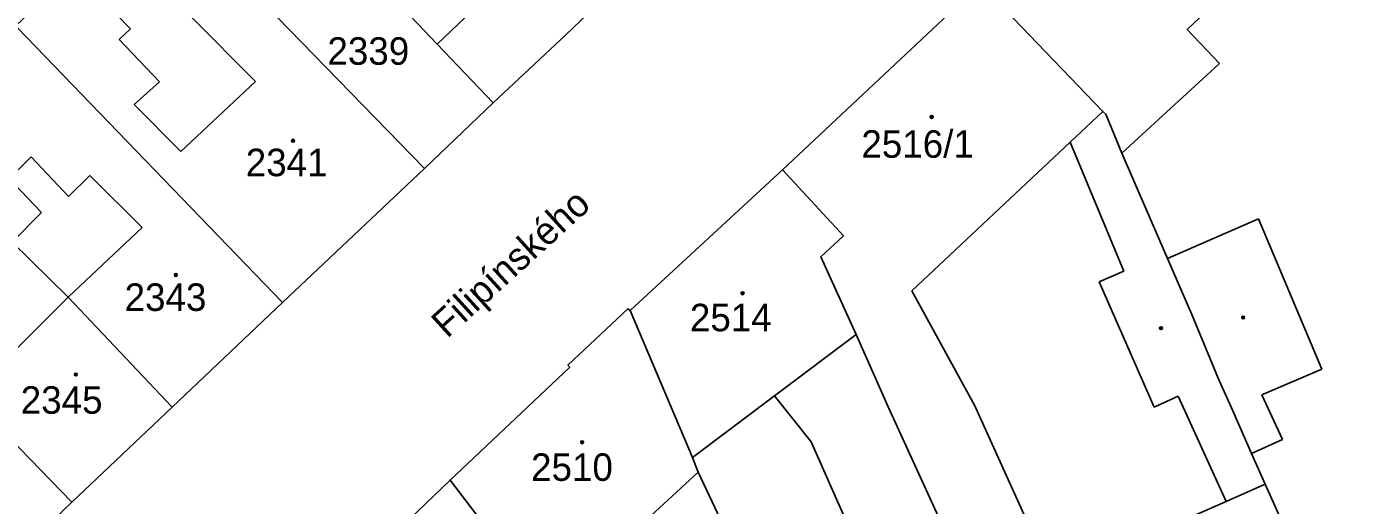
# Model space of a CAD drawing. Extents: x -596233 to -595156, y -1161235 to -1159375.
# Drawn here: x -595870.4 to -595787.2, y -1160472 to -1160442.5 of the extents above; entities that cross this region are included whole.
import ezdxf

# ---------------------------------------------------------------- set-up
doc = ezdxf.new("R2010")
doc.units = 0
for name, color, linetype in [('KN_CAR_KR', 7, 'Continuous'), ('KN_KULTURY', 7, 'Continuous'), ('KN_PARC_CIS_STAV', 7, 'Continuous'), ('KN_PARC_PLOCHA', 7, 'Continuous'), ('KN_ULICE', 7, 'Continuous'), ('parcely_l', 7, 'Continuous')]:
    doc.layers.add(name, color=color, linetype=linetype)

msp = doc.modelspace()

# ---------------------------------------------------------------- linework, layer by layer
at = {"layer": 'KN_CAR_KR'}
for points in [[(-595792.92, -1160437.19), (-595798.64, -1160442.64)], [(-595867.48, -1160439), (-595863.97, -1160442.6)], [(-595860.23, -1160441.86), (-595856.25, -1160445.86)], [(-595863.97, -1160442.6), (-595864.67, -1160443.26)], [(-595798.64, -1160442.64), (-595796.64, -1160444.75)], [(-595864.67, -1160443.26), (-595862.18, -1160445.88)], [(-595796.64, -1160444.75), (-595802.69, -1160450.29)], [(-595862.18, -1160445.88), (-595863.74, -1160447.27)], [(-595856.25, -1160445.86), (-595860.85, -1160450.19)], [(-595863.74, -1160447.27), (-595860.85, -1160450.19)], [(-595805.88, -1160449.61), (-595803.85, -1160447.7)], [(-595815.66, -1160458.8), (-595805.88, -1160449.61)], [(-595802.55, -1160457.59), (-595805.88, -1160449.61)], [(-595872.85, -1160450.43), (-595869.48, -1160453.95)], [(-595870.12, -1160450.52), (-595870.91, -1160451.31)], [(-595867.81, -1160452.96), (-595870.12, -1160450.52)], [(-595866.48, -1160451.67), (-595867.81, -1160452.96)], [(-595866.48, -1160451.67), (-595863.26, -1160454.88)], [(-595869.48, -1160453.95), (-595871.28, -1160455.79)], [(-595799.86, -1160456.8), (-595794.23, -1160454.35)], [(-595794.23, -1160454.35), (-595790.31, -1160463.65)], [(-595863.26, -1160454.88), (-595867.82, -1160459.19)], [(-595804.09, -1160458.25), (-595802.55, -1160457.59)], [(-595800.68, -1160465.99), (-595804.09, -1160458.25)], [(-595867.82, -1160459.19), (-595873.97, -1160465.31)], [(-595811.77, -1160465.91), (-595815.66, -1160458.8)], [(-595824.16, -1160465.3), (-595819.11, -1160461.5)], [(-595790.31, -1160463.65), (-595794.02, -1160465.23)], [(-595794.02, -1160465.23), (-595792.76, -1160468)], [(-595829.23, -1160469.11), (-595824.16, -1160465.3)], [(-595824.16, -1160465.3), (-595821.89, -1160468.14)], [(-595807.17, -1160476.08), (-595811.77, -1160465.91)], [(-595799.19, -1160465.31), (-595800.68, -1160465.99)], [(-595796.23, -1160471.82), (-595799.19, -1160465.31)], [(-595821.89, -1160468.14), (-595814.26, -1160485.39)], [(-595792.76, -1160468), (-595794.67, -1160468.86)], [(-595835.28, -1160475.92), (-595828.87, -1160470.02)]]:
    msp.add_lwpolyline(points, dxfattribs=at)
at = {"layer": 'KN_KULTURY'}
for centre, radius in [((-595814.44, -1160448.05), 0.09), ((-595814.44, -1160448.05), 0.0398), ((-595853.92, -1160449.52), 0.09), ((-595853.92, -1160449.52), 0.0398), ((-595861.17, -1160457.82), 0.09), ((-595861.17, -1160457.82), 0.0398), ((-595826.13, -1160458.95), 0.09), ((-595826.13, -1160458.95), 0.0398), ((-595800.26, -1160461.11), 0.09), ((-595800.26, -1160461.11), 0.0398), ((-595795.18, -1160460.45), 0.09), ((-595795.18, -1160460.45), 0.0398), ((-595867.35, -1160463.97), 0.09), ((-595867.35, -1160463.97), 0.0398), ((-595836.05, -1160468.16), 0.09), ((-595836.05, -1160468.16), 0.0398)]:
    msp.add_circle(centre, radius, dxfattribs=at)
at = {"layer": 'KN_PARC_PLOCHA'}
for points in [[(-595877.54, -1160481.41), (-595867.6, -1160471.87), (-595861.39, -1160465.99), (-595854.57, -1160459.53), (-595845.8, -1160451.23), (-595841.55, -1160447.17), (-595837.06, -1160442.96), (-595831.96, -1160438.08), (-595828.23, -1160434.52), (-595824.49, -1160430.95), (-595816.38, -1160423.2), (-595808.22, -1160415.38), (-595800.08, -1160407.59), (-595800.01, -1160407.66), (-595797.63, -1160405.45), (-595797.7, -1160405.38), (-595791.82, -1160399.75), (-595791.75, -1160399.82), (-595789.07, -1160397.3), (-595788.2, -1160394.1), (-595765.65, -1160390.07)], [(-595783.44, -1160413.37), (-595792.81, -1160422.21), (-595792.94, -1160422.07), (-595796.26, -1160425.19), (-595796.15, -1160425.3), (-595805.54, -1160434.19), (-595805.67, -1160434.06), (-595811.58, -1160439.65), (-595811.43, -1160439.81), (-595823.66, -1160451.32), (-595833.07, -1160460.01), (-595833.22, -1160459.91), (-595836.93, -1160463.4), (-595836.82, -1160463.51), (-595844.21, -1160470.5), (-595851.78, -1160477.77)], [(-595792.24, -1160474.3), (-595793.83, -1160470.75), (-595794.67, -1160468.86), (-595795.91, -1160466.03), (-595796.73, -1160464.19), (-595798.35, -1160460.26), (-595799.86, -1160456.8), (-595802.69, -1160450.29), (-595803.68, -1160447.88), (-595803.85, -1160447.7), (-595811.43, -1160439.81), (-595811.58, -1160439.65), (-595805.67, -1160434.06), (-595805.54, -1160434.19), (-595796.15, -1160425.3), (-595796.26, -1160425.19), (-595792.94, -1160422.07), (-595792.81, -1160422.21), (-595783.44, -1160413.37)]]:
    msp.add_lwpolyline(points, dxfattribs=at)
for points in [[(-595835.93, -1160426.59), (-595838.1, -1160428.66), (-595840.28, -1160430.73), (-595842.45, -1160432.8), (-595838.25, -1160437.12), (-595836.08, -1160435.05), (-595833.9, -1160432.99), (-595831.73, -1160430.92), (-595828.23, -1160434.52), (-595831.96, -1160438.08), (-595837.06, -1160442.96), (-595841.55, -1160447.17), (-595845.01, -1160443.54), (-595842.82, -1160441.46), (-595840.63, -1160439.38), (-595844.76, -1160435), (-595846.98, -1160437.11), (-595849.16, -1160439.18), (-595849.85, -1160438.45), (-595845.45, -1160434.27), (-595840.36, -1160429.42), (-595836.63, -1160425.87)], [(-595854.63, -1160433.44), (-595850.9, -1160437.38), (-595849.85, -1160438.45), (-595849.16, -1160439.18), (-595845.01, -1160443.54), (-595841.55, -1160447.17), (-595845.8, -1160451.23), (-595862.49, -1160434.07), (-595864.16, -1160432.41), (-595862.55, -1160430.93), (-595859.72, -1160428.34)], [(-595845.8, -1160451.23), (-595854.57, -1160459.53), (-595870.96, -1160442.53), (-595871.07, -1160442.41), (-595867.48, -1160439), (-595865.02, -1160436.67), (-595866.76, -1160435.02), (-595864.16, -1160432.41), (-595862.49, -1160434.07)], [(-595842.82, -1160441.46), (-595845.01, -1160443.54), (-595849.16, -1160439.18), (-595846.98, -1160437.11)], [(-595793.83, -1160470.75), (-595796.23, -1160471.82), (-595798.63, -1160472.88), (-595801.78, -1160474.29), (-595803.29, -1160474.96), (-595803.52, -1160474.43), (-595807.17, -1160476.08), (-595811.47, -1160478.36), (-595817.12, -1160465.97), (-595819.11, -1160461.5), (-595821.3, -1160456.69), (-595819.9, -1160455.4), (-595823.66, -1160451.32), (-595811.43, -1160439.81), (-595803.85, -1160447.7), (-595803.68, -1160447.88), (-595802.69, -1160450.29), (-595799.86, -1160456.8), (-595798.35, -1160460.26), (-595796.73, -1160464.19), (-595795.91, -1160466.03), (-595794.67, -1160468.86)], [(-595854.57, -1160459.53), (-595861.39, -1160465.99), (-595867.82, -1160459.19), (-595871.28, -1160455.79), (-595871.43, -1160455.93), (-595872.93, -1160454.23), (-595874.75, -1160452.17), (-595874.91, -1160451.99), (-595872.41, -1160449.76), (-595873.01, -1160449.14), (-595872.23, -1160448.37), (-595874.53, -1160445.99), (-595870.96, -1160442.53)], [(-595811.47, -1160478.36), (-595810.52, -1160480.49), (-595809.25, -1160483.22), (-595807.06, -1160488.28), (-595809.28, -1160489.27), (-595811.43, -1160484.16), (-595814.26, -1160485.39), (-595820.38, -1160488.06), (-595822.38, -1160483.78), (-595828.87, -1160470.02), (-595829.23, -1160469.11), (-595833.07, -1160460.01), (-595823.66, -1160451.32), (-595819.9, -1160455.4), (-595821.3, -1160456.69), (-595819.11, -1160461.5), (-595817.12, -1160465.97)], [(-595880.19, -1160458.72), (-595876.21, -1160462.89), (-595873.97, -1160465.31), (-595873.42, -1160465.88), (-595867.6, -1160471.87), (-595877.54, -1160481.41), (-595879.74, -1160481.26), (-595884.59, -1160476.03), (-595878.72, -1160470.59), (-595878.87, -1160465.29), (-595884.3, -1160459.33), (-595884.74, -1160459.74), (-595885.75, -1160458.61), (-595887.17, -1160457.02), (-595884.75, -1160453.98), (-595881.8, -1160457.03)], [(-595861.39, -1160465.99), (-595867.6, -1160471.87), (-595873.42, -1160465.88), (-595873.97, -1160465.31), (-595876.21, -1160462.89), (-595880.19, -1160458.72), (-595877.58, -1160456.17), (-595877.22, -1160456.55), (-595876.44, -1160455.8), (-595873.97, -1160458.54), (-595871.43, -1160455.93), (-595871.28, -1160455.79), (-595867.82, -1160459.19)], [(-595833.07, -1160460.01), (-595829.23, -1160469.11), (-595828.87, -1160470.02), (-595822.38, -1160483.78), (-595820.38, -1160488.06), (-595814.31, -1160501.6), (-595821.2, -1160504.35), (-595825.01, -1160496.02), (-595829.67, -1160498.1), (-595832.32, -1160492.37), (-595833.01, -1160490.87), (-595833.46, -1160489.89), (-595834.22, -1160488.41), (-595838.89, -1160479.24), (-595839.1, -1160478.83), (-595838.38, -1160478.16), (-595844.21, -1160470.5), (-595836.82, -1160463.51), (-595836.93, -1160463.4), (-595833.22, -1160459.91)], [(-595832.32, -1160492.37), (-595838.5, -1160495.21), (-595838.3, -1160495.61), (-595841.97, -1160497.52), (-595843.46, -1160494.63), (-595845.71, -1160490), (-595846.99, -1160487.41), (-595851.78, -1160477.77), (-595844.21, -1160470.5), (-595838.38, -1160478.16), (-595839.1, -1160478.83), (-595838.89, -1160479.24), (-595834.22, -1160488.41), (-595833.46, -1160489.89), (-595833.01, -1160490.87)], [(-595792.24, -1160474.3), (-595790.76, -1160477.67), (-595787.42, -1160485.16), (-595796.63, -1160489.38), (-595798.62, -1160485.04), (-595800.26, -1160485.79), (-595802.25, -1160481.45), (-595800.81, -1160480.79), (-595801.53, -1160479.07), (-595805.76, -1160480.85), (-595806.71, -1160478.76), (-595810.52, -1160480.49), (-595811.47, -1160478.36), (-595807.17, -1160476.08), (-595803.52, -1160474.43), (-595803.29, -1160474.96), (-595801.78, -1160474.29), (-595798.63, -1160472.88), (-595796.23, -1160471.82), (-595793.83, -1160470.75)]]:
    msp.add_lwpolyline(points, close=True, dxfattribs=at)
at = {"layer": 'parcely_l'}
for points in [[(-595845.8, -1160451.23), (-595862.49, -1160434.07), (-595864.16, -1160432.41)], [(-595828.23, -1160434.52), (-595831.96, -1160438.08), (-595837.06, -1160442.96), (-595841.55, -1160447.17)], [(-595845.01, -1160443.54), (-595849.16, -1160439.18)], [(-595823.66, -1160451.32), (-595811.43, -1160439.81)], [(-595811.43, -1160439.81), (-595803.85, -1160447.7), (-595803.68, -1160447.88), (-595802.69, -1160450.29), (-595799.86, -1160456.8), (-595798.35, -1160460.26), (-595796.73, -1160464.19), (-595795.91, -1160466.03), (-595794.67, -1160468.86), (-595793.83, -1160470.75)], [(-595842.82, -1160441.46), (-595845.01, -1160443.54)], [(-595854.57, -1160459.53), (-595870.96, -1160442.53)], [(-595845.01, -1160443.54), (-595841.55, -1160447.17)], [(-595841.55, -1160447.17), (-595845.8, -1160451.23)], [(-595854.57, -1160459.53), (-595845.8, -1160451.23)], [(-595833.07, -1160460.01), (-595823.66, -1160451.32)], [(-595823.66, -1160451.32), (-595819.9, -1160455.4), (-595821.3, -1160456.69), (-595819.11, -1160461.5), (-595817.12, -1160465.97), (-595811.47, -1160478.36)], [(-595871.43, -1160455.93), (-595871.28, -1160455.79), (-595867.82, -1160459.19), (-595861.39, -1160465.99)], [(-595867.6, -1160471.87), (-595873.42, -1160465.88), (-595873.97, -1160465.31), (-595876.21, -1160462.89), (-595880.19, -1160458.72)], [(-595861.39, -1160465.99), (-595854.57, -1160459.53)], [(-595844.21, -1160470.5), (-595836.82, -1160463.51), (-595836.93, -1160463.4), (-595833.22, -1160459.91), (-595833.07, -1160460.01)], [(-595820.38, -1160488.06), (-595822.38, -1160483.78), (-595828.87, -1160470.02), (-595829.23, -1160469.11), (-595833.07, -1160460.01)], [(-595861.39, -1160465.99), (-595867.6, -1160471.87)], [(-595851.78, -1160477.77), (-595844.21, -1160470.5)], [(-595832.32, -1160492.37), (-595833.01, -1160490.87), (-595833.46, -1160489.89), (-595834.22, -1160488.41), (-595838.89, -1160479.24), (-595839.1, -1160478.83), (-595838.38, -1160478.16), (-595844.21, -1160470.5)], [(-595811.47, -1160478.36), (-595807.17, -1160476.08), (-595803.52, -1160474.43), (-595803.29, -1160474.96), (-595801.78, -1160474.29), (-595798.63, -1160472.88), (-595796.23, -1160471.82), (-595793.83, -1160470.75)], [(-595793.83, -1160470.75), (-595792.24, -1160474.3)], [(-595877.54, -1160481.41), (-595867.6, -1160471.87)]]:
    msp.add_lwpolyline(points, dxfattribs=at)

# ---------------------------------------------------------------- texts
at = {"layer": 'KN_PARC_CIS_STAV'}
for s, p in [('2339', (-595851.7966, -1160444.82)), ('2516/1', (-595818.7866, -1160450.57)), ('2341', (-595856.8466, -1160451.71)), ('2343', (-595864.3366, -1160460.04)), ('2514', (-595829.3866, -1160461.3)), ('2345', (-595870.7566, -1160466.4)), ('2510', (-595839.2066, -1160470.55))]:
    msp.add_text(s, height=1.7, dxfattribs=at).set_placement(p)
at = {"layer": 'KN_ULICE'}
msp.add_text('Filipínského', height=1.7, rotation=42.300441, dxfattribs=at).set_placement((-595844.3946, -1160461.784))

doc.saveas('drawing.dxf')
